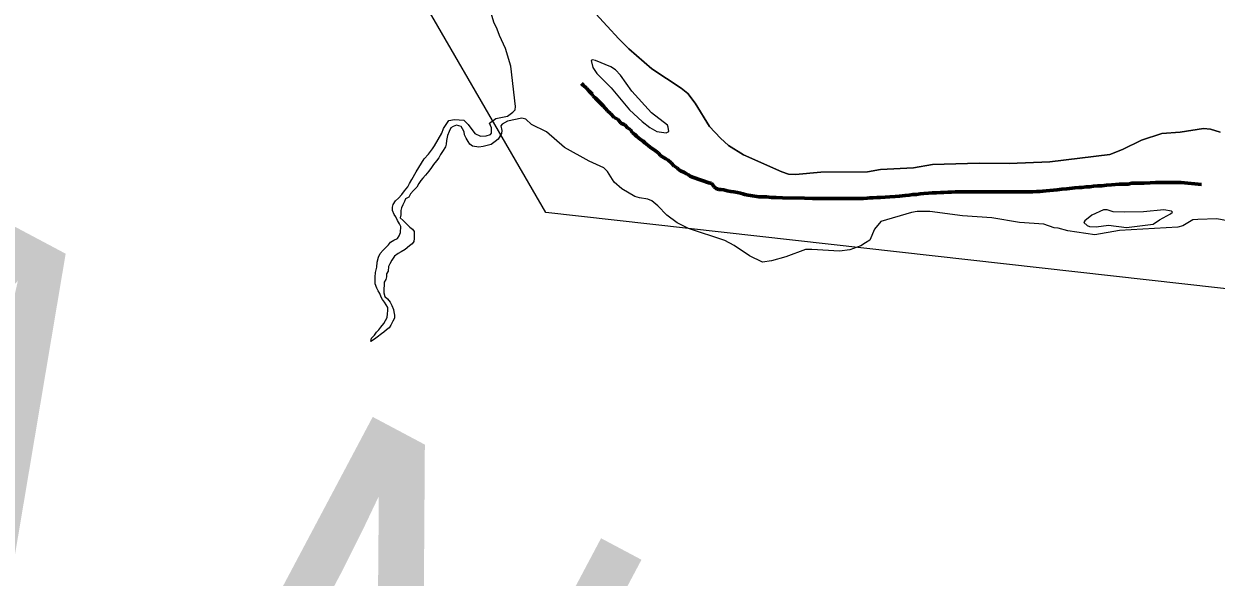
# Model space of a CAD drawing. Extents: x 553962 to 842807, y 8883888 to 9032388.
# Drawn here: x 809076 to 810394, y 9011280 to 9011891 of the extents above; entities that cross this region are included whole.
import ezdxf

# ---------------------------------------------------------------- set-up
doc = ezdxf.new("R2010")
doc.units = 0
doc.header["$LTSCALE"] = 200
doc.linetypes.add('LONG_DASH_SHORT_DASH', pattern=[9.9, 6, -1.2, 1.5, -1.2])
for name, color, linetype, lineweight in [('23', 7, 'Continuous', 13), ('24', 7, 'Continuous', 25), ('25', 7, 'Continuous', 13), ('7', 7, 'LONG_DASH_SHORT_DASH', 60), ('8', 7, 'Continuous', 13)]:
    doc.layers.add(name, color=color, linetype=linetype, lineweight=lineweight)
doc.layers.add('49', color=7, linetype='Continuous')

msp = doc.modelspace()

# ---------------------------------------------------------------- linework, layer by layer
at = {"layer": '23'}
for points in [[(809720.7, 9011888.2), (809708.2, 9011902), (809706.5, 9011903.3), (809689.6, 9011925.6), (809675.1, 9011939), (809669.1, 9011946.9), (809664.9, 9011958.9), (809658.2, 9011968.1), (809658.4, 9011974.7), (809657.6, 9011977.7)], [(810398.1, 9011771.4), (810387.4, 9011774.7), (810379.5, 9011775.4), (810353.9, 9011771.3), (810333.7, 9011770.1), (810311.2, 9011762.7), (810290.2, 9011752.1), (810276, 9011746.9), (810209.8, 9011738.5), (810164.8, 9011736.8), (810131.7, 9011737.1), (810080.4, 9011735.7), (810059.1, 9011732), (810022.9, 9011730.2), (810008.5, 9011727.8), (809956.9, 9011727.4), (809928.7, 9011724.8), (809921.3, 9011725.2), (809913.8, 9011727.5), (809871.3, 9011746.4), (809854.8, 9011756.6), (809845.9, 9011764.6), (809834, 9011777.6), (809834, 9011777.6), (809818.1, 9011803.5), (809810.1, 9011814), (809802.4, 9011819.9), (809770.1, 9011841.4), (809744.7, 9011863.2), (809733.8, 9011874.3), (809720.7, 9011888.2)]]:
    msp.add_lwpolyline(points, dxfattribs=at)
at = {"layer": '24'}
msp.add_lwpolyline([(809748, 9011816.5), (809735.7, 9011834.2), (809730, 9011840.2), (809724.8, 9011843.4), (809708, 9011850.6), (809704.8, 9011851.2), (809703.3, 9011850.6), (809704.9, 9011842.6), (809709.4, 9011836.2), (809725.2, 9011820.2), (809745.5, 9011796), (809759.5, 9011783.1), (809767.8, 9011776.5), (809775.8, 9011772.3), (809785.9, 9011770.7), (809788.8, 9011772.2), (809788.4, 9011776.9), (809787.4, 9011779), (809769.7, 9011792.9)], close=True, dxfattribs=at)
at = {"layer": '25'}
for points in [[(809657.6, 9011977.7), (809658.4, 9011974.7), (809658.2, 9011968.1), (809664.9, 9011958.9), (809669.1, 9011946.9), (809675.1, 9011939), (809689.6, 9011925.6), (809706.5, 9011903.3), (809708.2, 9011902), (809720.7, 9011888.2)], [(809599.3, 9011885), (809595.8, 9011892.9), (809586.2, 9011926), (809581.2, 9011940.6)], [(809530.1, 9011756.4), (809538.3, 9011770.2), (809539.9, 9011775.5), (809545.9, 9011784.4), (809552.3, 9011785.4), (809562.4, 9011784.5), (809567.4, 9011780), (809574.8, 9011769.9), (809580.9, 9011766.9), (809587.3, 9011767.2), (809591.8, 9011768.7), (809593.1, 9011770.2), (809592.9, 9011776.3), (809591, 9011781.3), (809597.9, 9011786.5), (809610.6, 9011789.2), (809616.8, 9011793.5), (809619.1, 9011796), (809619.7, 9011799.7), (809614.5, 9011844.1), (809608.4, 9011863.8), (809601.9, 9011877.9), (809599.3, 9011885)], [(809720.7, 9011888.2), (809733.8, 9011874.3), (809744.7, 9011863.2), (809770.1, 9011841.4), (809802.4, 9011819.9), (809810.1, 9011814), (809818.1, 9011803.5), (809834, 9011777.6), (809834, 9011777.6), (809845.9, 9011764.6), (809854.8, 9011756.6), (809871.3, 9011746.4), (809913.8, 9011727.5), (809921.3, 9011725.2), (809928.7, 9011724.8), (809956.9, 9011727.4), (810008.5, 9011727.8), (810022.9, 9011730.2), (810059.1, 9011732), (810080.4, 9011735.7), (810131.7, 9011737.1), (810164.8, 9011736.8), (810209.8, 9011738.5), (810276, 9011746.9), (810290.2, 9011752.1), (810311.2, 9011762.7), (810333.7, 9011770.1), (810353.9, 9011771.3), (810379.5, 9011775.4), (810387.4, 9011774.7), (810398.1, 9011771.4)], [(809579, 9011754.7), (809579, 9011754.7), (809572.1, 9011756), (809569, 9011758.2), (809567.2, 9011761.1), (809565.2, 9011764.7), (809563.4, 9011768.3), (809563, 9011771.8), (809561.2, 9011775.2), (809559.4, 9011777.8), (809554.5, 9011779), (809554.5, 9011779), (809550.7, 9011777.8), (809550.7, 9011777.8), (809548.2, 9011776.3), (809546.4, 9011772), (809544.6, 9011767.9), (809543.2, 9011762.3), (809543, 9011758.2), (809542.4, 9011755.2), (809538.8, 9011749.9), (809536.8, 9011746.6), (809534.7, 9011743), (809532.2, 9011739.7), (809529.1, 9011735.9), (809526.8, 9011732.4), (809523.7, 9011728.3), (809520.1, 9011723.8), (809517.3, 9011720.7), (809515, 9011717.9), (809512.7, 9011714.9), (809510.6, 9011710.8), (809506.8, 9011707), (809503.4, 9011703.2), (809501.6, 9011699.7), (809498.1, 9011697.7), (809496.8, 9011694.9), (809495, 9011691.1), (809493.7, 9011687.8), (809492.9, 9011685), (809492.9, 9011680.2), (809492.3, 9011676.8), (809495.4, 9011673.8), (809498.4, 9011671), (809503, 9011666.6), (809505.7, 9011664.3), (809507.8, 9011661.8), (809507.7, 9011654.1), (809507.4, 9011650.8), (809505.6, 9011648), (809502.3, 9011645.8), (809497.7, 9011642), (809493.1, 9011639.2), (809489.8, 9011637.4), (809486, 9011634.4), (809483.1, 9011630.1), (809480.6, 9011626), (809479.3, 9011623.2), (809479, 9011618.2), (809477.2, 9011614.9), (809477.2, 9011611.8), (809476.4, 9011609), (809474.6, 9011606), (809474.6, 9011602.9), (809474.3, 9011598.1), (809474.2, 9011594), (809475.2, 9011590.2), (809478.3, 9011587.6), (809481.3, 9011583.8), (809482.8, 9011580), (809484.8, 9011575.9), (809485.1, 9011573.1), (809485.8, 9011569.3), (809485.8, 9011566.2), (809484.2, 9011562.9), (809481.9, 9011558.4), (809479.9, 9011555.6), (809477.1, 9011553.3), (809474.2, 9011550.8), (809471.4, 9011548.8), (809466.6, 9011545.2), (809463.8, 9011542.9), (809459.9, 9011540.4), (809460.5, 9011544), (809463.8, 9011547.3), (809466.1, 9011550.8), (809468.7, 9011553.3), (809470.7, 9011556.1), (809474.3, 9011560.2), (809476.1, 9011563.7), (809477.9, 9011566.8), (809478.2, 9011570.8), (809478.7, 9011574.7), (809478.7, 9011578), (809476.7, 9011581), (809475, 9011583.8), (809472.7, 9011586.7), (809471.2, 9011589.5), (809469.7, 9011593.3), (809467.9, 9011596.3), (809466.4, 9011599.4)], [(809610.6, 9011783.5), (809605, 9011780.2), (809603.4, 9011778.4), (809604.4, 9011773.3), (809604.2, 9011769.9), (809600.5, 9011763.5), (809597.2, 9011761.2)], [(809892.3, 9011628.1), (809878, 9011635), (809861.1, 9011646.4), (809850.7, 9011651.8), (809810.7, 9011665.1), (809798, 9011671.5), (809786.7, 9011679.9), (809776.7, 9011690.1), (809770, 9011695.7), (809765.9, 9011697.5), (809756.6, 9011698.8), (809751.4, 9011700.4), (809736.9, 9011708.8), (809728.5, 9011716.4), (809721.2, 9011728.1), (809717.3, 9011732.1), (809700.9, 9011739.4), (809673.8, 9011754.6), (809653.7, 9011771.6), (809637.4, 9011779.9), (809630.9, 9011785.6), (809626.4, 9011786.8), (809610.6, 9011783.5)], [(809597.2, 9011761.2), (809592.6, 9011757.9), (809584, 9011755.5), (809579, 9011754.7)], [(809466.4, 9011599.4), (809464.4, 9011604), (809464.4, 9011611.4), (809465, 9011616.7), (809466.3, 9011622.3), (809466.6, 9011627.9), (809468.4, 9011633.5), (809470.2, 9011637.5), (809473.5, 9011641.1), (809476.6, 9011644.4), (809479.2, 9011647.2), (809481.5, 9011649.9), (809485.3, 9011652.2), (809489.1, 9011654.2), (809490.9, 9011657), (809492.7, 9011660.8), (809492.8, 9011667.4), (809491.3, 9011670.2), (809489.3, 9011673.8), (809487.2, 9011677.9), (809485.5, 9011680.7), (809483.7, 9011684.8), (809483.8, 9011688.8), (809484.5, 9011691.4), (809487.1, 9011695.7), (809490.4, 9011698.7), (809494, 9011702.8), (809497.1, 9011706.8), (809500.7, 9011711.2), (809502.5, 9011714.7), (809505.1, 9011719), (809509.7, 9011727.6), (809518.8, 9011742), (809518.8, 9011742), (809523.3, 9011747.1), (809523.3, 9011747.1), (809527.8, 9011753.1), (809530.1, 9011756.4)], [(810219, 9011665.4), (810214.5, 9011665.9), (810203.3, 9011669.7), (810176.2, 9011671.8), (810145.9, 9011676.7), (810113.4, 9011678.9), (810077.1, 9011683.8), (810063.1, 9011683.7), (810057.2, 9011682.7), (810023, 9011672.9), (810016.3, 9011664.5), (810011.1, 9011652.2), (810006.1, 9011649.1)], [(810475.5, 9011633.8), (810464.8, 9011637.1), (810450.7, 9011651.6), (810431.6, 9011668.7), (810394.4, 9011675.9), (810373.5, 9011675.1), (810367.7, 9011674.7), (810356.6, 9011668.1), (810351.1, 9011666.5), (810286.9, 9011662.8), (810259.4, 9011658), (810229.6, 9011662.6), (810219, 9011665.4)], [(810006.1, 9011649.1), (810001, 9011645.9), (809988.9, 9011641.5), (809977.6, 9011640.1), (809946.8, 9011642.1), (809939.9, 9011642), (809918.3, 9011633.8), (809902.2, 9011629.5), (809892.3, 9011628.1)]]:
    msp.add_lwpolyline(points, dxfattribs=at)
for points in [[(809748, 9011816.5), (809735.7, 9011834.2), (809730, 9011840.2), (809724.8, 9011843.4), (809708, 9011850.6), (809704.8, 9011851.2), (809703.3, 9011850.6), (809704.9, 9011842.6), (809709.4, 9011836.2), (809725.2, 9011820.2), (809745.5, 9011796), (809759.5, 9011783.1), (809767.8, 9011776.5), (809775.8, 9011772.3), (809785.9, 9011770.7), (809788.8, 9011772.2), (809788.4, 9011776.9), (809787.4, 9011779), (809769.7, 9011792.9)], [(810291.9, 9011683), (810279.7, 9011683.5), (810273.3, 9011685.7), (810269.2, 9011685.6), (810256.4, 9011679.7), (810248.4, 9011673.4), (810247.5, 9011671.7), (810251, 9011668.3), (810253.8, 9011667.3), (810261, 9011666.9), (810274.7, 9011668.6), (810294.7, 9011666.3), (810324.1, 9011669.9), (810331, 9011674.6), (810343.1, 9011681.1), (810345.4, 9011683.3), (810344.1, 9011684.3), (810335.8, 9011685.8), (810313.4, 9011683.5)]]:
    msp.add_lwpolyline(points, close=True, dxfattribs=at)
at = {"layer": '7'}
for points in [[(809766.2, 9011756.7), (809762.6, 9011759.7), (809760.6, 9011761.5), (809757.5, 9011763.3), (809755.5, 9011765.3), (809753.2, 9011766.9), (809751.4, 9011768.9), (809748.6, 9011771), (809746.6, 9011774.3), (809743.5, 9011775.8), (809740.2, 9011779.4), (809736.1, 9011781.5), (809732.8, 9011785.3), (809728.5, 9011787.6), (809724.4, 9011791.9), (809721.1, 9011795), (809716.5, 9011800.4), (809712.5, 9011804.5), (809708.1, 9011809.1), (809705.3, 9011811.1), (809704.1, 9011813.2), (809700.8, 9011816.7), (809698, 9011820.1), (809694.4, 9011823.1), (809692.3, 9011825.2)], [(809902.3, 9011699.4), (809896.7, 9011699.9), (809892.4, 9011699.9), (809888.3, 9011700.2), (809879.2, 9011701.5), (809876.6, 9011702), (809872.8, 9011702.7), (809870.8, 9011703.5), (809868.2, 9011704), (809864.7, 9011704.8), (809860.6, 9011705.5), (809857.5, 9011706.1), (809853.5, 9011706.8), (809849.6, 9011707.6), (809846.3, 9011708.1), (809844.3, 9011708.3), (809841.2, 9011709.4), (809839.2, 9011711.2), (809836.2, 9011715), (809834.1, 9011715.2), (809815, 9011721.9), (809812.7, 9011722.9), (809810.5, 9011724.2), (809808.4, 9011725.5), (809805.4, 9011727.3), (809802.6, 9011728.3), (809799.8, 9011730.1), (809798, 9011732.1), (809794.9, 9011733.9), (809791.4, 9011737.5), (809788.1, 9011740.6), (809785.5, 9011742.1), (809780.2, 9011745.4), (809777.1, 9011748.7), (809774.3, 9011750.8), (809768.5, 9011754.9), (809766.2, 9011756.7)], [(810377.3, 9011713.8), (810355, 9011716), (810350.4, 9011716), (810345.6, 9011716), (810340.2, 9011716), (810333.1, 9011716), (810326.5, 9011716), (810320.6, 9011715.5), (810314, 9011715.3), (810309.4, 9011715.3), (810305.1, 9011715), (810300.5, 9011715), (810296.2, 9011714.2), (810291.9, 9011714.2), (810286.3, 9011714), (810277.9, 9011713.2), (810272.3, 9011713), (810267.2, 9011712.2), (810262.4, 9011712.2), (810258, 9011711.9), (810254, 9011711.2), (810250.1, 9011711.2), (810245.3, 9011710.4), (810241.8, 9011710.4), (810237.4, 9011709.9), (810228.5, 9011708.9), (810223.2, 9011708.4), (810218.1, 9011707.8), (810214, 9011707.3), (810209.7, 9011707.1)], [(810209.7, 9011707.1), (810205.9, 9011706.8), (810202.1, 9011706.3), (810198.8, 9011706.1), (810195.2, 9011705.8), (810191.1, 9011705.5), (810186.8, 9011705.5), (810181.2, 9011705.5), (810176.1, 9011705.5), (810171.8, 9011705.5), (810168, 9011705.5), (810163.6, 9011705.5), (810161.3, 9011705.5), (810157.8, 9011705.5), (810154.2, 9011705.5), (810152.2, 9011705.5), (810148.9, 9011705.5), (810146.6, 9011705.5), (810142.8, 9011705.5), (810140.7, 9011705.5), (810135.1, 9011705.5), (810130.3, 9011705.5), (810125.2, 9011705.5), (810120.1, 9011705.5), (810115.5, 9011705.5), (810111, 9011705.5), (810105.1, 9011705.5), (810101.3, 9011705.3), (810097, 9011705.3), (810092.9, 9011705), (810089.1, 9011704.8), (810084.5, 9011704.5), (810079.7, 9011704.3), (810075.8, 9011704), (810070.8, 9011703.8), (810066.7, 9011703.2), (810062.6, 9011702.7), (810058.6, 9011702.5), (810054.5, 9011702), (810050.2, 9011701.5), (810043.8, 9011700.9), (810039, 9011700.4), (810033.1, 9011700.2), (810022.9, 9011699.4), (810018.9, 9011699.2), (810014.8, 9011698.9), (810011, 9011698.9), (810007.9, 9011698.4), (810004.1, 9011698.1), (809999.5, 9011698.1), (809995.7, 9011698.1), (809990.9, 9011698.1), (809987.1, 9011698.1), (809982.5, 9011698.1), (809977.4, 9011698.1), (809972.6, 9011698.1), (809967.5, 9011698.1), (809962.9, 9011698.1), (809958.3, 9011698.1), (809953.2, 9011698.1), (809947.6, 9011698.1), (809938.7, 9011698.4), (809914.5, 9011698.9), (809907.7, 9011699.2), (809902.3, 9011699.4)]]:
    msp.add_lwpolyline(points, dxfattribs=at)
at = {"layer": '8'}
msp.add_lwpolyline([(813392.5, 9008808.3), (812552.7, 9010576.4), (811673.8, 9010693.8), (810746.4, 9011560.4), (809652.9, 9011682.9), (809288.4, 9012311.2), (807407.4, 9013282.8), (805920.2, 9013466.7), (804625.4, 9014595.8), (803750.6, 9014473.3)], dxfattribs=at)

# ---------------------------------------------------------------- texts
at = {"layer": '49', "width": 0.9}
msp.add_text('R I O   S Ã O   F R A N C I S C O', height=500, rotation=332.036, dxfattribs=at).set_placement((804133.8, 9013719.8))

doc.saveas('drawing.dxf')
